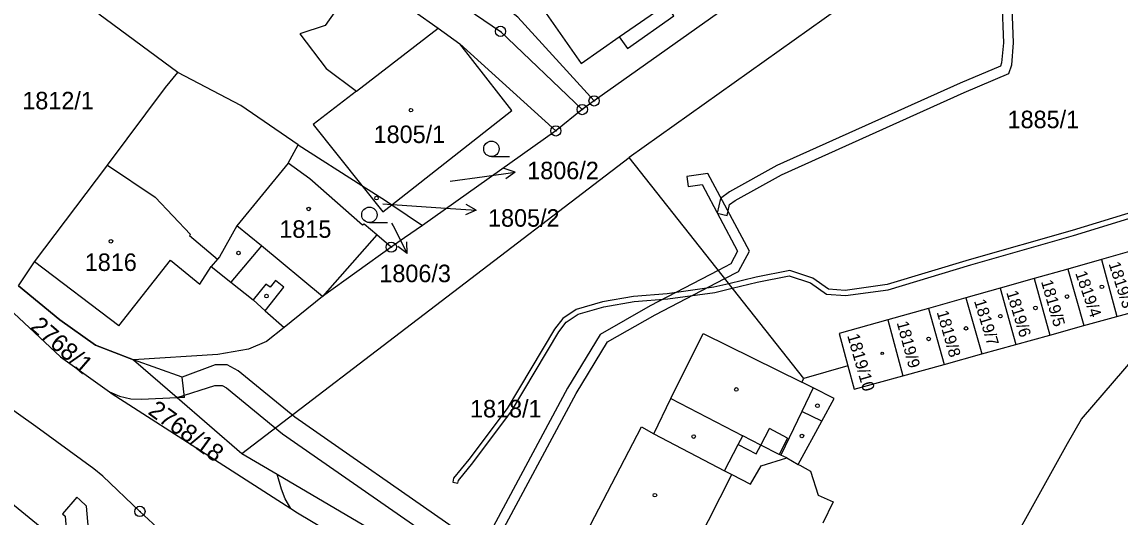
# Model space of a CAD drawing. Extents: x -644096 to -634268, y -1141430 to -1133463.
# Drawn here: x -638541.2 to -638434.5, y -1138917.6 to -1138869.5 of the extents above; entities that cross this region are included whole.
import ezdxf

# ---------------------------------------------------------------- set-up
doc = ezdxf.new("R2010")
doc.units = 0
for name, color, linetype in [('_CIVIL_CONSTRUCTION', 7, 'Continuous'), ('B_Hranice _3D', 7, 'Continuous'), ('M_Svah_Nasyp', 7, 'Continuous'), ('M_Svah_Zarez', 7, 'Continuous'), ('svrsek_osa_sjezdy', 7, 'Continuous'), ('svrsek_osa_terminal_VRT', 7, 'Continuous'), ('svrsek_osa_VRT', 7, 'Continuous'), ('svrsek_popisy_VRT', 7, 'Continuous'), ('terminal_VRT', 7, 'Continuous')]:
    doc.layers.add(name, color=color, linetype=linetype)

msp = doc.modelspace()

# ---------------------------------------------------------------- linework, layer by layer
at = {"layer": '_CIVIL_CONSTRUCTION'}
for centre, radius in [((-638494.7, -1138870.37), 0.5), ((-638494.7, -1138870.37), 0.0303), ((-638486.75, -1138877.97), 0.5), ((-638485.6, -1138877.13), 0.5), ((-638485.6, -1138877.13), 0.0303), ((-638486.75, -1138877.97), 0.0303), ((-638489.32, -1138880.04), 0.5), ((-638489.32, -1138880.04), 0.0303), ((-638505.31, -1138891.34), 0.5), ((-638505.31, -1138891.34), 0.0303), ((-638529.74, -1138917.01), 0.5), ((-638529.74, -1138917.01), 0.0303)]:
    msp.add_circle(centre, radius, dxfattribs=at)
at = {"layer": 'B_Hranice _3D'}
for points in [[(-638445.98, -1138867.4), (-638445.83, -1138871.48), (-638446, -1138873.43), (-638446.12, -1138873.77), (-638450.04, -1138875.39), (-638467.83, -1138883.4), (-638472.44, -1138885.96), (-638473.33, -1138886.61), (-638473.65, -1138888.05), (-638472.67, -1138888.27)], [(-638472.67, -1138888.27), (-638472.43, -1138887.19), (-638471.9, -1138886.8), (-638467.39, -1138884.3), (-638449.64, -1138876.31), (-638445.3, -1138874.47), (-638445.02, -1138873.63), (-638444.83, -1138871.5), (-638444.99, -1138867.2)], [(-638432.89, -1138887.81), (-638439.14, -1138889.71), (-638449.14, -1138892.58), (-638457.12, -1138894.98), (-638461.19, -1138895.54), (-638462.83, -1138895.41), (-638464.36, -1138894.35), (-638466.59, -1138893.62), (-638469.84, -1138894.25), (-638472.51, -1138894.89), (-638473.96, -1138895.23), (-638478.49, -1138895.86), (-638481.78, -1138896.13), (-638484.78, -1138896.65), (-638487.36, -1138897.4), (-638488.65, -1138898.28), (-638489.44, -1138899.3), (-638494.06, -1138907), (-638497.79, -1138911.98), (-638499.27, -1138913.79), (-638499.33, -1138914.18), (-638498.83, -1138914.26), (-638498.79, -1138914), (-638497.39, -1138912.28), (-638493.64, -1138907.28), (-638489.02, -1138899.58), (-638488.31, -1138898.64), (-638487.14, -1138897.86), (-638484.66, -1138897.13), (-638481.72, -1138896.63), (-638478.43, -1138896.36), (-638473.86, -1138895.73), (-638472.17, -1138895.32), (-638469.74, -1138894.73), (-638466.63, -1138894.14), (-638464.58, -1138894.81), (-638463.01, -1138895.89), (-638461.17, -1138896.04), (-638457.02, -1138895.47), (-638449, -1138893.06), (-638439, -1138890.19), (-638432.79, -1138888.3)], [(-638546.57, -1138893.5), (-638537.45, -1138902), (-638532.7, -1138905.38), (-638531.72, -1138905.82), (-638530.62, -1138906.07), (-638529.63, -1138906.09), (-638526.13, -1138905.95), (-638522.46, -1138904.77), (-638521.76, -1138904.78), (-638521.32, -1138905.02), (-638515.87, -1138909.47), (-638500.18, -1138920.39), (-638490.96, -1138928.06), (-638490.02, -1138926.22), (-638498.96, -1138918.79), (-638514.67, -1138907.87), (-638520.2, -1138903.34), (-638521.26, -1138902.78), (-638522.44, -1138902.77), (-638525.65, -1138903.98), (-638530.35, -1138902.3), (-638534.06, -1138900.85), (-638537.52, -1138898.41), (-638541.54, -1138895.11)]]:
    msp.add_lwpolyline(points, dxfattribs=at)
for points in [[(-638499.69, -1138925.92), (-638498.84, -1138926.43), (-638497.76, -1138924.38), (-638497.73, -1138924.33), (-638495.27, -1138920.33), (-638487.33, -1138905.54), (-638484.29, -1138900.55), (-638479.68, -1138897.91), (-638472.91, -1138894.39), (-638471.58, -1138893.7), (-638470.51, -1138891.74), (-638474.54, -1138884.18), (-638476.59, -1138884.46), (-638476.45, -1138885.46), (-638475.1, -1138885.26), (-638471.65, -1138891.74), (-638472.32, -1138892.96), (-638473.54, -1138893.59), (-638480.16, -1138897.03), (-638485.01, -1138899.81), (-638488.19, -1138905.04), (-638496.13, -1138919.83), (-638498.59, -1138923.82), (-638498.62, -1138923.88)], [(-638535.87, -1138915.62), (-638537.27, -1138917.26), (-638537.02, -1138917.47), (-638536.75, -1138920.7), (-638536.67, -1138921.69), (-638529.11, -1138927.99), (-638522.32, -1138933.4), (-638510.23, -1138943.94), (-638506.08, -1138947.85), (-638505.93, -1138951.11), (-638505.67, -1138956.9), (-638503.51, -1138956.8), (-638503.88, -1138948.64), (-638503.88, -1138948.53), (-638503.96, -1138946.87), (-638508.77, -1138942.34), (-638520.94, -1138931.74), (-638527.75, -1138926.31), (-638534.59, -1138920.61), (-638534.94, -1138916.51), (-638535.57, -1138915.88)]]:
    msp.add_lwpolyline(points, close=True, dxfattribs=at)
at = {"layer": 'M_Svah_Nasyp'}
for p, q in [((-638483.15, -1138870.91), (-638478.61, -1138867.75)), ((-638508.69, -1138876.18), (-638500.77, -1138870.06)), ((-638532.88, -1138883.36), (-638528.27, -1138886.48)), ((-638528.27, -1138886.48), (-638524.84, -1138890.11)), ((-638517.94, -1138891.22), (-638520.33, -1138889.25)), ((-638524.84, -1138890.11), (-638524.93, -1138890.2)), ((-638524.93, -1138890.2), (-638522.21, -1138892.52)), ((-638506.72, -1138890.14), (-638512.01, -1138896.12)), ((-638517.94, -1138891.22), (-638520.92, -1138894.73)), ((-638512.01, -1138896.12), (-638517.94, -1138891.22)), ((-638531.79, -1138898.99), (-638540, -1138892.75)), ((-638531.79, -1138898.99), (-638526.76, -1138892.6)), ((-638526.76, -1138892.6), (-638523.93, -1138894.93)), ((-638523.93, -1138894.93), (-638522.8, -1138893.22)), ((-638516.56, -1138894.58), (-638517.09, -1138895.24)), ((-638515.74, -1138895.24), (-638516.56, -1138894.58)), ((-638517.51, -1138894.92), (-638518.75, -1138896.47)), ((-638517.56, -1138897.52), (-638515.74, -1138895.24)), ((-638517.09, -1138895.24), (-638517.51, -1138894.92)), ((-638525.65, -1138903.98), (-638530.35, -1138902.3)), ((-638525.42, -1138905.93), (-638525.65, -1138903.98)), ((-638464.3, -1138905.02), (-638465.4, -1138907.3)), ((-638525.42, -1138905.93), (-638526.13, -1138905.95)), ((-638478.13, -1138906.05), (-638471.15, -1138909.66)), ((-638465.4, -1138907.3), (-638467.47, -1138911.56)), ((-638463.47, -1138908.23), (-638465.4, -1138907.3)), ((-638479.81, -1138909.46), (-638472.94, -1138913.06)), ((-638469.4, -1138910.56), (-638468.57, -1138908.96)), ((-638466.8, -1138909.88), (-638468.57, -1138908.96)), ((-638472.94, -1138913.06), (-638471.6, -1138910.51)), ((-638471.6, -1138910.51), (-638471.15, -1138909.66)), ((-638471.6, -1138910.51), (-638469.86, -1138911.43)), ((-638469.4, -1138910.56), (-638471.15, -1138909.66)), ((-638469.86, -1138911.43), (-638469.4, -1138910.56)), ((-638467.63, -1138911.48), (-638469.4, -1138910.56)), ((-638466.8, -1138909.88), (-638467.63, -1138911.48)), ((-638467.47, -1138911.56), (-638467.63, -1138911.48)), ((-638466.87, -1138911.82), (-638467.47, -1138911.56)), ((-638465.78, -1138912.44), (-638465.6, -1138912.53)), ((-638465.6, -1138912.53), (-638464.57, -1138913.1)), ((-638472.94, -1138913.06), (-638472.21, -1138913.44)), ((-638464.57, -1138913.1), (-638463.83, -1138915.42)), ((-638463.83, -1138915.42), (-638462.36, -1138916.07)), ((-638462.36, -1138916.07), (-638463.38, -1138918.16))]:
    msp.add_line(p, q, dxfattribs=at)
at = {"layer": 'M_Svah_Zarez'}
for centre, radius in [((-638503.4, -1138878.03), 0.175), ((-638506.75, -1138886.57), 0.175), ((-638513.34, -1138887.63), 0.175), ((-638532.56, -1138890.77), 0.175), ((-638520.16, -1138891.91), 0.175), ((-638436.25, -1138895.19), 0.175), ((-638517.44, -1138896.09), 0.175), ((-638439.64, -1138896.14), 0.175), ((-638446.12, -1138898.04), 0.175), ((-638442.71, -1138897.24), 0.175), ((-638449.46, -1138899.23), 0.175), ((-638453.09, -1138900.25), 0.175), ((-638457.6, -1138901.65), 0.123), ((-638471.78, -1138905.16), 0.175), ((-638463.9, -1138906.75), 0.175), ((-638475.92, -1138909.74), 0.175), ((-638465.41, -1138909.68), 0.175), ((-638479.69, -1138915.43), 0.175)]:
    msp.add_circle(centre, radius, dxfattribs=at)
at = {"layer": 'svrsek_osa_sjezdy'}
for p, q in [((-638495.58, -1138882.54), (-638493.83, -1138882.54)), ((-638507.44, -1138888.95), (-638505.69, -1138888.95))]:
    msp.add_line(p, q, dxfattribs=at)
for centre in [(-638495.58, -1138881.79), (-638507.44, -1138888.2)]:
    msp.add_circle(centre, 0.75, dxfattribs=at)
at = {"layer": 'svrsek_osa_terminal_VRT'}
msp.add_arc((-642050.26, -1145189.6), 8802.25, 41.413152, 75.317049, dxfattribs=at)
at = {"layer": 'svrsek_popisy_VRT'}
for p, q in [((-638493.27, -1138884.05), (-638494.33, -1138883.7)), ((-638499.59, -1138884.92), (-638496.24, -1138884.47)), ((-638496.24, -1138884.47), (-638493.27, -1138884.05)), ((-638493.27, -1138884.05), (-638494.19, -1138884.69)), ((-638506.14, -1138887.13), (-638500.05, -1138887.55)), ((-638497.06, -1138887.76), (-638498.02, -1138887.19)), ((-638500.05, -1138887.55), (-638497.06, -1138887.76)), ((-638497.06, -1138887.76), (-638498.09, -1138888.19)), ((-638505.29, -1138889), (-638505.14, -1138889.28)), ((-638505.14, -1138889.28), (-638503.78, -1138891.95)), ((-638503.78, -1138891.95), (-638504.68, -1138891.29)), ((-638503.78, -1138891.95), (-638503.79, -1138890.83))]:
    msp.add_line(p, q, dxfattribs=at)
at = {"layer": 'terminal_VRT'}
for p, q in [((-638451.64, -1138860.9), (-638482.2, -1138882.62)), ((-638468, -1138864.65), (-638485.6, -1138877.13)), ((-638526.04, -1138874.36), (-638533.73, -1138868.7)), ((-638498.65, -1138871.58), (-638489.32, -1138880.04)), ((-638485.6, -1138877.13), (-638486.75, -1138877.97)), ((-638486.75, -1138877.97), (-638489.32, -1138880.04)), ((-638489.32, -1138880.04), (-638502.29, -1138889.23)), ((-638515.34, -1138883.19), (-638514.37, -1138881.39)), ((-638514.37, -1138881.39), (-638508.16, -1138885.35)), ((-638519.85, -1138911.38), (-638482.2, -1138882.62)), ((-638465.23, -1138904.11), (-638482.2, -1138882.62)), ((-638505.26, -1138887.22), (-638502.29, -1138889.23)), ((-638436.29, -1138892.54), (-638439.55, -1138893.46)), ((-638432.89, -1138891.58), (-638436.29, -1138892.54)), ((-638436.29, -1138892.54), (-638434.79, -1138898.07)), ((-638439.55, -1138893.46), (-638442.82, -1138894.38)), ((-638439.55, -1138893.46), (-638438.01, -1138898.96)), ((-638442.82, -1138894.38), (-638446.14, -1138895.32)), ((-638442.82, -1138894.38), (-638441.3, -1138899.88)), ((-638446.14, -1138895.32), (-638449.46, -1138896.26)), ((-638446.14, -1138895.32), (-638444.61, -1138900.8)), ((-638449.46, -1138896.26), (-638453.12, -1138897.29)), ((-638449.46, -1138896.26), (-638447.92, -1138901.71)), ((-638453.12, -1138897.29), (-638457.06, -1138898.4)), ((-638453.12, -1138897.29), (-638451.58, -1138902.73)), ((-638434.79, -1138898.07), (-638431.39, -1138897.12)), ((-638457.06, -1138898.4), (-638455.61, -1138903.85)), ((-638441.3, -1138899.88), (-638438.01, -1138898.96)), ((-638438.01, -1138898.96), (-638434.79, -1138898.07)), ((-638444.61, -1138900.8), (-638441.3, -1138899.88)), ((-638447.92, -1138901.71), (-638444.61, -1138900.8)), ((-638451.58, -1138902.73), (-638447.92, -1138901.71)), ((-638530.35, -1138902.3), (-638526.13, -1138905.95)), ((-638460.94, -1138902.86), (-638465.23, -1138904.11)), ((-638455.61, -1138903.85), (-638451.58, -1138902.73)), ((-638465.41, -1138904.47), (-638465.23, -1138904.11)), ((-638526.13, -1138905.95), (-638519.85, -1138911.38)), ((-638519.85, -1138911.38), (-638516.41, -1138913.4)), ((-638516.41, -1138913.4), (-638495.04, -1138925.9))]:
    msp.add_line(p, q, dxfattribs=at)
for points in [[(-638632.01, -1138819.93), (-638621.48, -1138830.13), (-638603.78, -1138846.74), (-638600.51, -1138850.22), (-638592.06, -1138858.17), (-638580.96, -1138868.36), (-638577.08, -1138870.19), (-638569.87, -1138873.64), (-638569.07, -1138874.23), (-638558.84, -1138881.99), (-638546.57, -1138893.5), (-638537.45, -1138902), (-638532.7, -1138905.38)], [(-638499.67, -1138936.69), (-638501.6, -1138935.72), (-638506.23, -1138933.9), (-638508.11, -1138933.2), (-638508.91, -1138932.61), (-638520.01, -1138925.8), (-638520.93, -1138925.35), (-638527.65, -1138918.97), (-638529.74, -1138917.01), (-638533.36, -1138913.6), (-638534.21, -1138912.89), (-638536.6, -1138911.11), (-638539.87, -1138908.77), (-638546.4, -1138904.14), (-638552.07, -1138900.02), (-638559.27, -1138894.47), (-638575.13, -1138882.12), (-638585.64, -1138873.84), (-638589.23, -1138875.45), (-638602.82, -1138863.8), (-638604.3, -1138862.11), (-638625.1, -1138843.12)], [(-638485.6, -1138877.13), (-638493, -1138869), (-638499.73, -1138863.61), (-638503.96, -1138860.12), (-638493.8, -1138846.99)], [(-638520.03, -1138852.89), (-638514.01, -1138857.22), (-638505.94, -1138862.72), (-638494.7, -1138870.37), (-638486.75, -1138877.97)], [(-638483.15, -1138870.91), (-638482.37, -1138872.03), (-638477.84, -1138868.87), (-638478.61, -1138867.75), (-638484.55, -1138859.25), (-638492.77, -1138865.04), (-638486.86, -1138873.5), (-638483.15, -1138870.91)], [(-638508.22, -1138864.79), (-638511.73, -1138869.8), (-638514.2, -1138870.62), (-638511.65, -1138873.99), (-638508.69, -1138876.18), (-638512.91, -1138879.43), (-638508.16, -1138885.35)], [(-638508.22, -1138864.79), (-638505.35, -1138866.78), (-638500.77, -1138870.06), (-638498.65, -1138871.58)], [(-638505.26, -1138887.22), (-638493.59, -1138878.06), (-638498.65, -1138871.58)], [(-638541.54, -1138895.11), (-638541.22, -1138894.6), (-638540, -1138892.75), (-638532.96, -1138883.46), (-638532.88, -1138883.36), (-638527.25, -1138875.83), (-638526.04, -1138874.36)], [(-638514.37, -1138881.39), (-638519.93, -1138877.59), (-638526.04, -1138874.36)], [(-638515.34, -1138883.19), (-638520.33, -1138889.25), (-638522, -1138892.27), (-638522.21, -1138892.52), (-638522.8, -1138893.22), (-638520.92, -1138894.73), (-638518.75, -1138896.47), (-638517.56, -1138897.52), (-638515.73, -1138899.14)], [(-638505.31, -1138891.34), (-638506.72, -1138890.14), (-638507.96, -1138889.1), (-638508.11, -1138889.2), (-638513.24, -1138884.69), (-638515.34, -1138883.19)], [(-638508.16, -1138885.35), (-638505.88, -1138886.8), (-638505.26, -1138887.22)], [(-638508.16, -1138885.35), (-638506.12, -1138887.89), (-638505.26, -1138887.22)], [(-638502.29, -1138889.23), (-638504.02, -1138890.44), (-638505.31, -1138891.34)], [(-638505.31, -1138891.34), (-638512.01, -1138896.12), (-638515.73, -1138899.14)], [(-638541.54, -1138895.11), (-638537.52, -1138898.41), (-638534.06, -1138900.85), (-638530.35, -1138902.3)], [(-638448.31, -1138926.08), (-638439.58, -1138910.42), (-638438.22, -1138908.06), (-638427.99, -1138896.18)], [(-638457.06, -1138898.4), (-638461.77, -1138899.73), (-638460.94, -1138902.86)], [(-638515.73, -1138899.14), (-638517.43, -1138900.51), (-638519.2, -1138901.26), (-638522.16, -1138901.77), (-638530.35, -1138902.3)], [(-638488.03, -1138922.31), (-638480.98, -1138908.79), (-638479.81, -1138909.46), (-638478.13, -1138906.05), (-638475, -1138899.73), (-638465.41, -1138904.47)], [(-638460.94, -1138902.86), (-638460.34, -1138905.12), (-638455.61, -1138903.85)], [(-638479.85, -1138934.61), (-638480.29, -1138933.22), (-638479.26, -1138931.34), (-638478.47, -1138929.89), (-638477.64, -1138928.37), (-638477.37, -1138927.88), (-638479.1, -1138926.99), (-638476.5, -1138921.88), (-638474.48, -1138917.9), (-638472.21, -1138913.44), (-638470.41, -1138914.36), (-638469.37, -1138912.58), (-638466.87, -1138911.82), (-638465.78, -1138912.44), (-638463.47, -1138908.23), (-638462.27, -1138906.03), (-638464.3, -1138905.02), (-638465.41, -1138904.47)], [(-638532.7, -1138905.38), (-638531.72, -1138905.82), (-638530.62, -1138906.07), (-638529.63, -1138906.09), (-638526.13, -1138905.95)], [(-638532.7, -1138905.38), (-638532.53, -1138905.52), (-638515.06, -1138916.72)], [(-638503.83, -1138948.58), (-638536.06, -1138921.26), (-638549.07, -1138910.66), (-638549.51, -1138910.12)], [(-638515.06, -1138916.72), (-638515.62, -1138915.78), (-638515.97, -1138914.85), (-638516.41, -1138913.4)], [(-638515.06, -1138916.72), (-638514.41, -1138917.14), (-638498.1, -1138926.87)]]:
    msp.add_lwpolyline(points, dxfattribs=at)

# ---------------------------------------------------------------- texts
at = {"layer": 'svrsek_osa_VRT'}
for s, p in [('1812/1', (-638541.17, -1138877.95)), ('1885/1', (-638445.42, -1138879.78)), ('1805/1', (-638507.03, -1138881.22)), ('1806/2', (-638492.1, -1138884.74)), ('1805/2', (-638495.91, -1138889.35)), ('1815', (-638516.19, -1138890.43)), ('1816', (-638535.1, -1138893.65)), ('1806/3', (-638506.47, -1138894.74)), ('1818/1', (-638497.66, -1138907.88))]:
    msp.add_text(s, height=1.7, dxfattribs=at).set_placement(p)
for s, height, rotation, p in [('1819/3', 1.14, 288, (-638435.62, -1138892.95)), ('1819/5', 1.14, 286, (-638442.18, -1138894.68)), ('1819/4', 1.14, 289, (-638438.86, -1138893.86)), ('1819/6', 1.14, 287, (-638445.56, -1138895.73)), ('1819/7', 1.14, 287, (-638448.69, -1138896.57)), ('1819/8', 1.14, 286, (-638452.32, -1138897.65)), ('2768/1', 1.7, 319, (-638540.5, -1138899.21)), ('1819/9', 1.14, 285, (-638456.2, -1138898.68)), ('1819/10', 1.19, 286, (-638461.02, -1138899.92)), ('2768/18', 1.7, 324, (-638529.05, -1138907.48))]:
    msp.add_text(s, height=height, rotation=rotation, dxfattribs=at).set_placement(p)

doc.saveas('drawing.dxf')
